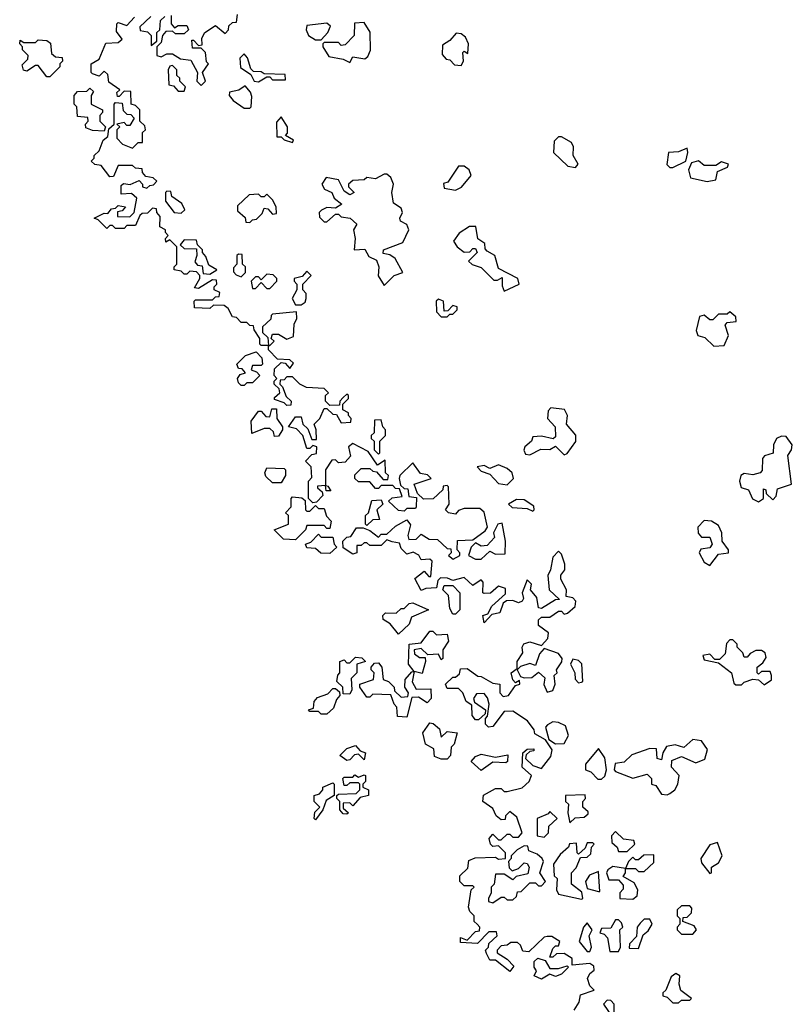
# Model space of a CAD drawing. Extents: x 2029662 to 2246637, y 225654 to 401419.
# Tile 283 of 349: x 2189800 to 2192503, y 289305 to 292750. Entities that reach past the tile are written whole.
import ezdxf

# ---------------------------------------------------------------- set-up
doc = ezdxf.new("R2010")
doc.units = 0

msp = doc.modelspace()

# ---------------------------------------------------------------- linework, layer by layer
at = {"layer": '0CON20XD'}
for points in [[(2191103.6, 290923.6), (2191085, 290930), (2191065, 290910), (2191025, 290910), (2191015, 290920), (2191005, 290920), (2190995, 290910), (2190980, 290910), (2190980, 290885), (2190965, 290880), (2190931.7, 290901.7), (2190930, 290925), (2190945, 290940), (2190958.3, 290941.7), (2190978.3, 290971.7), (2191001.7, 290971.7), (2191025, 290962.5), (2191055, 290940), (2191065, 290950), (2191085, 290950), (2191115, 290977.5), (2191155, 291000), (2191167, 290983), (2191157.5, 290945), (2191161.7, 290931.7), (2191187, 290933), (2191205, 290950), (2191233, 290933), (2191261.7, 290931.7), (2191295, 290900), (2191308.3, 290898.3), (2191310, 290885), (2191300, 290875), (2191317, 290863), (2191340, 290875), (2191340, 290885), (2191330, 290895), (2191331.7, 290928.3), (2191385, 290930), (2191428.8, 290961.2), (2191436.7, 290975), (2191425, 291027.5), (2191409.3, 291039.3), (2191355, 291040), (2191335, 291032.5), (2191325, 291020), (2191300, 291025), (2191290, 291035), (2191302.5, 291055), (2191300, 291115), (2191295, 291120), (2191281.7, 291118.3), (2191280, 291105), (2191247, 291073), (2191212.5, 291072.5), (2191191.7, 291091.7), (2191180, 291125), (2191240, 291145), (2191227, 291157), (2191201.7, 291161.7), (2191175, 291200), (2191130, 291155), (2191127.5, 291145), (2191131.7, 291121.7), (2191145, 291110), (2191158.3, 291108.3), (2191161.7, 291081.7), (2191188.3, 291078.3), (2191187.5, 291045), (2191185, 291040), (2191155, 291040), (2191145, 291030), (2191125, 291032.5), (2191090, 291065), (2191103, 291077), (2191138.3, 291081.7), (2191128.3, 291108.3), (2191115, 291110), (2191105, 291120), (2191065, 291120), (2191055, 291110), (2191045, 291110), (2191025, 291132.5), (2190985, 291132.5), (2190972.5, 291145), (2190973, 291157), (2190995, 291180), (2191025, 291180), (2191035, 291170), (2191048.3, 291168.3), (2191071.7, 291141.7), (2191088.3, 291141.7), (2191090, 291155), (2191080, 291165), (2191078.3, 291208.3), (2191051.7, 291191.7), (2191019.3, 291239.3), (2190965, 291267.5), (2190950, 291255), (2190957, 291223), (2190938.3, 291201.7), (2190915, 291200), (2190905, 291210), (2190891.7, 291208.3), (2190870, 291175), (2190870, 291120), (2190878.3, 291118.3), (2190888.3, 291101.7), (2190871.7, 291101.7), (2190870, 291120), (2190841.7, 291118.3), (2190841.7, 291111.7), (2190858.3, 291098.3), (2190860, 291085), (2190838.3, 291061.7), (2190825, 291060), (2190810, 291075), (2190810, 291135), (2190821.7, 291148.3), (2190820, 291185), (2190800, 291205), (2190821.7, 291228.3), (2190838.3, 291231.7), (2190840, 291255), (2190825, 291260), (2190815, 291250), (2190805, 291250), (2190790, 291295), (2190768.3, 291318.3), (2190740, 291325), (2190765, 291360), (2190785, 291360), (2190790, 291335), (2190808.3, 291318.3), (2190821.7, 291281.7), (2190838.3, 291281.7), (2190837.5, 291315), (2190830, 291335), (2190850, 291355), (2190865, 291390), (2190875, 291390), (2190895, 291370), (2190908.3, 291368.3), (2190925, 291340), (2190958.3, 291341.7), (2190960, 291355), (2190950, 291365), (2190950, 291375), (2190930, 291385), (2190930, 291405), (2190950, 291425), (2190950, 291435), (2190945, 291440), (2190931.7, 291428.3), (2190920, 291415), (2190918.3, 291401.7), (2190885, 291400), (2190870, 291415), (2190870, 291435), (2190880, 291445), (2190865, 291460), (2190803, 291463), (2190780, 291475), (2190755, 291500), (2190735, 291500), (2190725, 291490), (2190711.7, 291488.3), (2190710, 291475), (2190720, 291465), (2190731.7, 291431.7), (2190750, 291415), (2190748.3, 291401.7), (2190735, 291400), (2190725, 291410), (2190691.7, 291421.7), (2190691.7, 291428.3), (2190710, 291445), (2190708.3, 291458.3), (2190690, 291475), (2190690, 291485), (2190700, 291495), (2190690, 291505), (2190691.7, 291528.3), (2190715, 291550), (2190728.3, 291548.3), (2190745, 291530), (2190758.3, 291548.3), (2190745, 291560), (2190701.7, 291561.7), (2190670, 291595), (2190670, 291610), (2190645, 291610), (2190640, 291615), (2190640, 291635), (2190620, 291665), (2190618.3, 291678.3), (2190605, 291680), (2190595, 291690), (2190575, 291690), (2190558.3, 291708.3), (2190545, 291710), (2190529.3, 291739.3), (2190515, 291750), (2190478.3, 291751.7), (2190465, 291740), (2190411.7, 291741.7), (2190410, 291765), (2190415, 291770), (2190475, 291770), (2190485, 291780), (2190498.3, 291781.7), (2190500, 291795), (2190480, 291805), (2190480, 291815), (2190490, 291825), (2190488.3, 291838.3), (2190475, 291840), (2190425, 291810), (2190411.7, 291811.7), (2190430, 291845), (2190430, 291855), (2190418.3, 291868.3), (2190395, 291870), (2190385, 291860), (2190375, 291860), (2190365, 291870), (2190340, 291875), (2190340, 291885), (2190350, 291895), (2190350, 291955), (2190325, 291980), (2190311.7, 291971.7), (2190310, 291985), (2190320, 291995), (2190310, 292005), (2190310, 292015), (2190290, 292025), (2190291.7, 292061.7), (2190280, 292075), (2190278.3, 292088.3), (2190265, 292090), (2190247, 292073), (2190228.3, 292071.7), (2190220, 292065), (2190205, 292030), (2190175, 292030), (2190165, 292020), (2190135, 292020), (2190125, 292030), (2190115, 292030), (2190105, 292020), (2190075, 292050), (2190060, 292055), (2190095, 292072.5), (2190108.3, 292071.7), (2190121.7, 292088.3), (2190135, 292090), (2190145, 292100), (2190170, 292095), (2190158.3, 292081.7), (2190141.7, 292078.3), (2190141.7, 292061.7), (2190185, 292060), (2190200, 292075), (2190210, 292125), (2190191.7, 292141.7), (2190155, 292140), (2190155, 292170), (2190163.3, 292176.7), (2190187, 292173), (2190217.5, 292187.5), (2190230, 292175), (2190230, 292165), (2190245, 292160), (2190255, 292170), (2190268.3, 292171.7), (2190280, 292185), (2190267, 292197), (2190241.7, 292201.7), (2190230, 292215), (2190228.3, 292228.3), (2190205, 292230), (2190195, 292240), (2190145, 292240), (2190128.3, 292201.7), (2190115, 292200), (2190085, 292240), (2190063, 292243), (2190050, 292255), (2190060, 292265), (2190060, 292275), (2190078.3, 292291.7), (2190091.7, 292328.3), (2190108.3, 292341.7), (2190111.7, 292368.3), (2190130, 292385), (2190130, 292455), (2190135, 292460), (2190158.3, 292458.3), (2190161.7, 292431.7), (2190175, 292420), (2190188.3, 292418.3), (2190200, 292405), (2190185, 292380), (2190175, 292380), (2190165, 292390), (2190140, 292385), (2190150, 292375), (2190140, 292365), (2190140, 292335), (2190160, 292315), (2190195, 292300), (2190215, 292320), (2190230, 292320), (2190230, 292355), (2190240, 292365), (2190238.3, 292378.3), (2190220, 292395), (2190220, 292435), (2190205, 292450), (2190190, 292455), (2190188.3, 292498.3), (2190165, 292500), (2190148.3, 292481.7), (2190141.7, 292481.7), (2190140, 292495), (2190150, 292505), (2190111.7, 292531.7), (2190108.3, 292558.3), (2190095, 292570), (2190077.5, 292552.5), (2190055, 292560), (2190050, 292565), (2190050, 292595), (2190078.3, 292611.7), (2190101.7, 292668.3), (2190145, 292670), (2190158.3, 292681.7), (2190138.3, 292708.3), (2190140, 292735), (2190145, 292740), (2190175, 292730), (2190201.7, 292758.3)], [(2190258.3, 292761.7), (2190220, 292725), (2190221.7, 292711.7), (2190247, 292707), (2190260, 292695), (2190260, 292660), (2190280, 292675), (2190280, 292705), (2190290, 292715), (2190293, 292747), (2190308.3, 292761.7)], [(2190330, 292765), (2190330, 292735), (2190341.7, 292721.7), (2190355, 292730), (2190385, 292730), (2190390, 292715), (2190375, 292700), (2190345, 292700), (2190335, 292710), (2190311.7, 292708.3), (2190300, 292695), (2190295, 292670), (2190280, 292655), (2190280, 292625), (2190295, 292620), (2190315, 292630), (2190335, 292630), (2190363, 292613), (2190398.3, 292608.3), (2190422.5, 292565), (2190420, 292535), (2190435, 292520), (2190450, 292535), (2190440, 292565), (2190460, 292595), (2190453, 292603), (2190450, 292635), (2190435, 292650), (2190405, 292650), (2190401.7, 292678.3), (2190408.3, 292678.3), (2190425, 292660), (2190438.3, 292661.7), (2190437.5, 292685), (2190447.5, 292705), (2190485, 292730), (2190518.3, 292701.7), (2190530, 292715), (2190531.7, 292728.3), (2190545, 292740), (2190558.3, 292741.7), (2190561.7, 292768.3)], [(2190855, 292680), (2190877.5, 292705), (2190887.5, 292727.5), (2190875, 292737.5), (2190805, 292730), (2190802.5, 292715), (2190810, 292695), (2190835, 292680), (2190855, 292680)], [(2190955, 292600), (2190965, 292620), (2191007.5, 292612.5), (2191018.3, 292621.7), (2191027, 292643), (2191026.4, 292706.4), (2191005, 292740), (2190971.7, 292738.3), (2190970, 292695), (2190938.3, 292661.7), (2190925, 292660), (2190915, 292670), (2190865, 292670), (2190860, 292665), (2190860, 292655), (2190881.7, 292621.7), (2190931.7, 292611.7), (2190955, 292600)], [(2191345, 292590), (2191352.5, 292605), (2191350, 292635), (2191355, 292640), (2191368.3, 292631.7), (2191370, 292665), (2191359.3, 292689.3), (2191345, 292700), (2191327, 292703), (2191305, 292677.5), (2191279.3, 292660.7), (2191278.3, 292628.3), (2191291.7, 292611.7), (2191305, 292610), (2191321.7, 292591.7), (2191345, 292590)], [(2189905, 292550), (2189895, 292550), (2189865, 292590), (2189855, 292590), (2189825, 292570), (2189813.6, 292573.6), (2189808.3, 292591.7), (2189828.3, 292611.7), (2189830, 292625), (2189810, 292645), (2189810, 292655), (2189800, 292665), (2189801.7, 292678.3), (2189815, 292670), (2189855, 292670), (2189865, 292680), (2189895, 292677.5), (2189908.3, 292668.3), (2189911.7, 292631.7), (2189925, 292620), (2189948.3, 292618.3), (2189950, 292605), (2189940, 292595), (2189940, 292585), (2189905, 292550)], [(2190635, 292532.5), (2190665, 292550), (2190675, 292550), (2190685, 292540), (2190730, 292540), (2190728.3, 292558.3), (2190655, 292560), (2190645, 292567.5), (2190618.3, 292568.3), (2190608.3, 292578.3), (2190597, 292617), (2190585, 292630), (2190570, 292615), (2190573, 292583), (2190608.3, 292558.3), (2190620, 292535), (2190635, 292532.5)], [(2190375, 292500), (2190380, 292515), (2190360, 292535), (2190360, 292545), (2190350, 292555), (2190350, 292575), (2190335, 292590), (2190325, 292587.5), (2190320, 292575), (2190321.7, 292521.7), (2190338.3, 292518.3), (2190355, 292500), (2190375, 292500)], [(2190605, 292440), (2190610, 292445), (2190611.7, 292481.7), (2190607, 292497), (2190588.3, 292518.3), (2190567, 292503), (2190533.6, 292496.4), (2190533.3, 292485), (2190547, 292467), (2190585, 292440), (2190605, 292440)], [(2190095, 292360), (2190055, 292362.5), (2190031.7, 292371.7), (2190030, 292385), (2190040, 292395), (2190038.3, 292408.3), (2190001.7, 292411.7), (2190000, 292445), (2189990, 292455), (2189990, 292485), (2190001.7, 292498.3), (2190035, 292500), (2190045, 292510), (2190058.3, 292498.3), (2190050, 292485), (2190050, 292455), (2190090, 292435), (2190090, 292425), (2190080, 292415), (2190080, 292395), (2190100, 292375), (2190095, 292360)], [(2190755, 292320), (2190758.3, 292328.3), (2190730, 292345), (2190737.5, 292352.5), (2190737.5, 292375), (2190715, 292410), (2190698.3, 292391.7), (2190700, 292340), (2190715, 292340), (2190725, 292330), (2190755, 292320)], [(2191745, 292233.3), (2191753.3, 292245), (2191736.7, 292275), (2191737.5, 292305), (2191730, 292320), (2191695, 292340), (2191685, 292340), (2191670, 292325), (2191667.5, 292285), (2191717.7, 292237.7), (2191745, 292233.3)], [(2192075, 292232.5), (2192085, 292233.3), (2192130, 292255), (2192137.5, 292285), (2192135, 292300), (2192105, 292287.5), (2192070, 292285), (2192063.6, 292243.6), (2192075, 292232.5)], [(2192205, 292183.3), (2192235, 292190), (2192241.7, 292218.3), (2192276.2, 292233.8), (2192280, 292245), (2192255, 292252.5), (2192235, 292240), (2192195, 292240), (2192175, 292256.7), (2192150.7, 292249.3), (2192140, 292225), (2192147, 292197), (2192205, 292183.3)], [(2191075, 291820), (2191110, 291855), (2191140, 291865), (2191113.9, 291913.9), (2191095, 291927.5), (2191071.7, 291931.7), (2191072.5, 291945), (2191140, 291970), (2191161.2, 292015), (2191153.9, 292033.9), (2191132.5, 292045), (2191130, 292055), (2191138.8, 292075), (2191135, 292090), (2191108.3, 292108.3), (2191102.5, 292145), (2191107.5, 292175), (2191098.3, 292198.3), (2191085, 292210), (2191075, 292210), (2191045, 292193.3), (2191015, 292197.5), (2191005, 292190), (2190965, 292187.5), (2190950, 292175), (2190950, 292165), (2190970, 292145), (2190955, 292137.5), (2190935, 292150), (2190915, 292190), (2190871.7, 292198.3), (2190857.5, 292175), (2190866.7, 292156.7), (2190892.5, 292145), (2190900, 292125), (2190927.5, 292105), (2190905, 292090), (2190875, 292092.5), (2190856.4, 292083.6), (2190847.5, 292075), (2190849.3, 292059.3), (2190865, 292042.5), (2190875, 292042.5), (2190905, 292070), (2190915, 292070), (2190925, 292060), (2190956.1, 292056.1), (2190980, 292035), (2190967.5, 292015), (2190973.3, 291985), (2190970, 291945), (2191007, 291947), (2191021.7, 291921.7), (2191048.3, 291908.3), (2191056.7, 291885), (2191053.6, 291853.6), (2191075, 291820)], [(2191325, 292153.3), (2191346, 292164), (2191380, 292205), (2191372.5, 292225), (2191355, 292237.5), (2191335, 292237.5), (2191298.3, 292181.7), (2191283, 292177), (2191285, 292160), (2191325, 292153.3)], [(2190365, 292072.5), (2190377.5, 292085), (2190367, 292107), (2190331.7, 292131.7), (2190328.3, 292148.3), (2190315, 292150), (2190310, 292145), (2190310, 292115), (2190340, 292075), (2190365, 292072.5)], [(2190605, 292040), (2190615, 292050), (2190628.3, 292051.7), (2190648.3, 292071.7), (2190655, 292090), (2190668.3, 292088.3), (2190685, 292070), (2190698.3, 292071.7), (2190697.5, 292095), (2190685, 292120), (2190665, 292140), (2190655, 292130), (2190645, 292130), (2190635, 292140), (2190603, 292137), (2190561.7, 292098.3), (2190561.7, 292081.7), (2190588.3, 292058.3), (2190591.7, 292041.7), (2190605, 292040)], [(2191495, 291800), (2191547.5, 291825), (2191542.5, 291845), (2191475, 291880), (2191462.5, 291925), (2191435, 291940), (2191428.3, 291948.3), (2191427.5, 291967.5), (2191403.3, 291983.3), (2191396.4, 292026.4), (2191373.8, 292026.2), (2191337, 292003), (2191317.5, 291975), (2191330, 291955), (2191355, 291936.7), (2191375, 291937.5), (2191385, 291950), (2191395, 291950), (2191400, 291935), (2191370, 291905), (2191383.3, 291893.3), (2191415, 291882.5), (2191458.3, 291838.3), (2191471.7, 291838.3), (2191488.3, 291848.3), (2191488.3, 291818.3), (2191495, 291800)], [(2190465, 291860), (2190490, 291875), (2190461.7, 291891.7), (2190451.7, 291921.7), (2190440, 291935), (2190440, 291945), (2190421.7, 291961.7), (2190418.3, 291978.3), (2190375, 291980), (2190361.7, 291961.7), (2190375, 291950), (2190418.3, 291948.3), (2190420, 291925), (2190412.5, 291902.5), (2190421.7, 291891.7), (2190438.3, 291888.3), (2190441.7, 291861.7), (2190465, 291860)], [(2190575, 291850), (2190590, 291865), (2190590, 291885), (2190580, 291895), (2190578.3, 291928.3), (2190565, 291930), (2190560, 291925), (2190560, 291895), (2190548.3, 291881.7), (2190548.3, 291868.3), (2190557, 291857), (2190575, 291850)], [(2190785, 291752.5), (2190798.3, 291761.7), (2190802.5, 291775), (2190801.7, 291791.7), (2190790, 291805), (2190790, 291825), (2190820, 291855), (2190805, 291870), (2190788.3, 291851.7), (2190760, 291845), (2190760, 291835), (2190770, 291825), (2190770, 291805), (2190753.3, 291775), (2190765, 291752.5), (2190785, 291752.5)], [(2190675, 291810), (2190700, 291835), (2190700, 291845), (2190687, 291857), (2190665, 291860), (2190645, 291840), (2190635, 291850), (2190625, 291850), (2190610, 291835), (2190615, 291810), (2190625, 291810), (2190645, 291830), (2190665, 291810), (2190675, 291810)], [(2191295, 291710), (2191305, 291720), (2191315, 291720), (2191330, 291735), (2191330, 291745), (2191315, 291750), (2191298.3, 291731.7), (2191285, 291730), (2191282.5, 291765), (2191265, 291772.5), (2191257.5, 291765), (2191258.3, 291728.3), (2191275, 291710), (2191295, 291710)], [(2190675, 291610), (2190690, 291625), (2190680, 291635), (2190685, 291650), (2190705, 291650), (2190735, 291632.5), (2190758.3, 291641.7), (2190760, 291685), (2190770, 291705), (2190768.3, 291728.3), (2190685, 291720), (2190680, 291715), (2190678.3, 291701.7), (2190650, 291675), (2190650, 291655), (2190668.3, 291638.3), (2190670, 291610), (2190675, 291610)], [(2192228.3, 291608.3), (2192265, 291610), (2192280, 291645), (2192268.3, 291681.7), (2192275, 291690), (2192306.4, 291693.6), (2192305, 291710), (2192285, 291727.5), (2192275, 291720), (2192245, 291720), (2192225, 291700), (2192215, 291700), (2192195, 291716.2), (2192178.3, 291711.7), (2192167, 291663), (2192172.5, 291645), (2192197.5, 291637.5), (2192228.3, 291608.3)], [(2190585, 291470), (2190575, 291470), (2190565, 291480), (2190562.5, 291495), (2190571.7, 291508.3), (2190590, 291515), (2190578.3, 291528.3), (2190565, 291530), (2190560, 291545), (2190590, 291575), (2190627.5, 291587.5), (2190647, 291567), (2190650, 291545), (2190645, 291540), (2190615, 291540), (2190610, 291525), (2190628.3, 291518.3), (2190640, 291505), (2190615, 291480), (2190595, 291480), (2190585, 291470)], [(2190691.7, 291291.7), (2190688.3, 291308.3), (2190675, 291320), (2190655, 291320), (2190611.7, 291301.7), (2190610, 291345), (2190635, 291380), (2190645, 291380), (2190661.7, 291361.7), (2190675, 291360), (2190681.7, 291388.3), (2190698.3, 291388.3), (2190700, 291355), (2190720, 291325), (2190720, 291315), (2190705, 291292.5), (2190691.7, 291291.7)], [(2191705, 291227.5), (2191715, 291232.5), (2191746, 291274), (2191746, 291296), (2191712.5, 291335), (2191716.7, 291365), (2191706.4, 291386.4), (2191658.3, 291391.7), (2191648.3, 291381.7), (2191646.7, 291355), (2191673.3, 291325), (2191675, 291290), (2191666.7, 291283.3), (2191625, 291292.5), (2191595, 291290), (2191590, 291275), (2191567.5, 291255), (2191563.3, 291243.3), (2191570, 291230), (2191585, 291227.5), (2191623, 291247), (2191655, 291246.7), (2191675, 291257.5), (2191705, 291227.5)], [(2191055, 291230), (2191060, 291235), (2191060, 291275), (2191080, 291295), (2191080, 291315), (2191070, 291325), (2191065, 291350), (2191041.7, 291348.3), (2191040, 291305), (2191030, 291295), (2191030, 291285), (2191040, 291275), (2191040, 291245), (2191055, 291230)], [(2192385, 291062.5), (2192402.5, 291075), (2192401.7, 291108.3), (2192410, 291105), (2192411.7, 291091.7), (2192435, 291070), (2192447, 291083), (2192451.7, 291108.3), (2192500, 291125), (2192487.5, 291225), (2192500, 291245), (2192503, 291263), (2192481.7, 291291.7), (2192465, 291292.5), (2192447.5, 291285), (2192437, 291263), (2192436.1, 291233.9), (2192406, 291224), (2192398.8, 291215), (2192397.5, 291172.5), (2192390, 291165), (2192365, 291157.5), (2192335, 291162.5), (2192323.3, 291155), (2192318.8, 291135), (2192323.8, 291113.8), (2192350, 291105), (2192363.6, 291073.6), (2192385, 291062.5)], [(2190715, 291130), (2190685, 291130), (2190661.7, 291151.7), (2190657.5, 291165), (2190665, 291182.5), (2190725, 291180), (2190730, 291175), (2190730, 291155), (2190715, 291130)], [(2191505, 291122.5), (2191527.5, 291145), (2191522.5, 291165), (2191505, 291180), (2191475, 291192.5), (2191445, 291180), (2191425, 291190), (2191400, 291185), (2191415, 291170), (2191445, 291160), (2191475, 291127.5), (2191505, 291122.5)], [(2190765, 290930), (2190723, 290933), (2190690, 290965), (2190740, 290985), (2190740, 291015), (2190730, 291025), (2190750, 291045), (2190750, 291075), (2190755, 291080), (2190787.5, 291077.5), (2190798.3, 291068.3), (2190800, 291035), (2190805, 291030), (2190815, 291030), (2190835, 291050), (2190845, 291040), (2190865, 291040), (2190873, 291013), (2190890, 290995), (2190885, 290970), (2190875, 290970), (2190865, 290980), (2190805, 290980), (2190800, 290965), (2190765, 290930)], [(2191015, 290980), (2191010, 290985), (2191010, 291015), (2191020, 291025), (2191031.7, 291068.3), (2191065, 291070), (2191070, 291055), (2191050, 291035), (2191058.3, 291001.7), (2191035, 291000), (2191015, 290980)], [(2191595, 291030), (2191600, 291035), (2191598.3, 291048.3), (2191565, 291070), (2191538.3, 291071.7), (2191510, 291055), (2191523, 291043), (2191575, 291040), (2191595, 291030)], [(2191415, 290862.5), (2191445, 290890), (2191465, 290880), (2191498.3, 290881.7), (2191500, 290925), (2191488.3, 290988.3), (2191472.5, 290985), (2191457.5, 290955), (2191461.7, 290938.3), (2191435, 290910), (2191415, 290907.5), (2191395, 290920), (2191380, 290905), (2191370, 290875), (2191395, 290862.5), (2191415, 290862.5)], [(2192215, 290840), (2192245, 290880), (2192280, 290885), (2192280, 290895), (2192257.5, 290925), (2192256.7, 290955), (2192245, 290980), (2192220, 290995), (2192195, 290997.5), (2192172.5, 290975), (2192173.6, 290953.6), (2192185, 290940), (2192215, 290940), (2192222.5, 290915), (2192215, 290902.5), (2192183, 290897), (2192177.5, 290885), (2192195, 290852.5), (2192215, 290840)], [(2190885, 290882.5), (2190853, 290883), (2190835, 290900), (2190805, 290902.5), (2190800, 290915), (2190818.3, 290921.7), (2190845, 290950), (2190855, 290940), (2190895, 290940), (2190900, 290915), (2190910, 290905), (2190885, 290882.5)], [(2191740, 289285), (2191757, 289313), (2191761.7, 289338.3), (2191810, 289355), (2191795, 289370), (2191786.7, 289395), (2191795, 289412.5), (2191810, 289425), (2191808.3, 289438.3), (2191795, 289447.5), (2191732.5, 289442.5), (2191732.5, 289465), (2191705, 289483.3), (2191678.3, 289481.7), (2191665, 289470), (2191655, 289470), (2191665, 289500), (2191675, 289510), (2191685, 289510), (2191690, 289525), (2191661.7, 289541.7), (2191645, 289542.5), (2191635, 289540), (2191581.7, 289488.3), (2191560.7, 289490.7), (2191552.5, 289512.5), (2191541.7, 289521.7), (2191518.3, 289521.7), (2191505, 289512.5), (2191485, 289510), (2191470, 289495), (2191470, 289485), (2191505, 289462.5), (2191528.3, 289438.3), (2191515, 289420), (2191465, 289460), (2191445, 289460), (2191433, 289483), (2191430, 289495), (2191440, 289505), (2191441.7, 289518.3), (2191470, 289545), (2191468.3, 289558.3), (2191441.7, 289558.3), (2191401.7, 289518.3), (2191341.7, 289521.7), (2191341.7, 289538.3), (2191365, 289530), (2191395, 289560), (2191408.3, 289561.7), (2191410, 289575), (2191400, 289585), (2191390, 289595), (2191390, 289615), (2191375, 289630), (2191370, 289645), (2191380, 289705), (2191390, 289715), (2191385, 289720), (2191355, 289720), (2191340, 289735), (2191340, 289755), (2191368.3, 289781.7), (2191371.7, 289808.3), (2191393, 289817), (2191465, 289820), (2191475, 289812.5), (2191500, 289815), (2191500, 289835), (2191475, 289860), (2191455, 289857.5), (2191447.5, 289865), (2191442.5, 289885), (2191455, 289900), (2191475, 289880), (2191485, 289880), (2191505, 289900), (2191515, 289900), (2191525, 289890), (2191545, 289890), (2191557.5, 289905), (2191539.3, 289959.3), (2191515, 289980), (2191500, 289965), (2191498.3, 289951.7), (2191485, 289950), (2191467.5, 289965), (2191455, 289990), (2191420, 290015), (2191423, 290037), (2191465, 290060), (2191485, 290060), (2191495, 290050), (2191505, 290050), (2191558, 290062), (2191582.5, 290085), (2191590, 290105), (2191557.5, 290135), (2191560, 290185), (2191575, 290197.5), (2191598.3, 290198.3), (2191598.3, 290191.7), (2191585, 290190), (2191571.7, 290178.3), (2191570, 290165), (2191595, 290140), (2191625, 290130), (2191658.3, 290171.7), (2191662.5, 290195), (2191640, 290230), (2191601.7, 290251.7), (2191600, 290265), (2191576.7, 290296.7), (2191525, 290331.2), (2191495, 290330), (2191455, 290277.5), (2191440, 290275), (2191430, 290285), (2191430, 290305), (2191437, 290313), (2191442.5, 290355), (2191437, 290377), (2191425, 290392.5), (2191398.3, 290391.7), (2191387.5, 290375), (2191391.7, 290361.7), (2191430, 290335), (2191428.3, 290321.7), (2191405, 290300), (2191395, 290300), (2191382.5, 290315), (2191381.7, 290351.7), (2191362.5, 290365), (2191350, 290395), (2191335, 290410), (2191295, 290410), (2191290, 290425), (2191315, 290450), (2191325, 290450), (2191338.3, 290461.7), (2191341.7, 290478.3), (2191365, 290480), (2191403, 290453), (2191415, 290452.5), (2191455, 290428.8), (2191480, 290425), (2191480, 290395), (2191491.7, 290381.7), (2191510, 290385), (2191535, 290420), (2191550, 290425), (2191548.3, 290438.3), (2191535, 290430), (2191525, 290440), (2191520, 290465), (2191540, 290480), (2191540, 290505), (2191560, 290535), (2191557.5, 290555), (2191563.6, 290566.4), (2191585, 290573.3), (2191625, 290560), (2191647.5, 290585), (2191650, 290605), (2191615, 290630), (2191615, 290650), (2191625, 290660), (2191655, 290660), (2191685, 290680), (2191695, 290680), (2191705, 290670), (2191717, 290673), (2191743.6, 290696.4), (2191745.8, 290715.8), (2191735, 290726.7), (2191711.7, 290731.7), (2191712.5, 290755), (2191693, 290793), (2191693, 290807), (2191707.5, 290825), (2191707.5, 290845), (2191695, 290880), (2191685, 290890), (2191665, 290870), (2191657.5, 290825), (2191647.5, 290805), (2191652.5, 290755), (2191688.3, 290721.7), (2191675, 290720), (2191625, 290690), (2191615, 290692.5), (2191608.8, 290728.8), (2191587.5, 290755), (2191590, 290775), (2191575, 290790), (2191557.5, 290745), (2191562.5, 290725), (2191557.5, 290715), (2191545, 290710), (2191525, 290717.5), (2191503, 290717), (2191491.7, 290708.3), (2191480, 290675), (2191451.7, 290668.3), (2191425, 290640), (2191420, 290665), (2191438.3, 290671.7), (2191451.7, 290698.3), (2191499.3, 290740.7), (2191499.3, 290759.3), (2191475, 290767.5), (2191446.7, 290743.3), (2191425, 290742.5), (2191420, 290745), (2191421.7, 290781.7), (2191415, 290790), (2191385, 290770), (2191355, 290798.8), (2191315, 290787.5), (2191296.4, 290796.4), (2191272.5, 290797.5), (2191262.5, 290787.5), (2191258.3, 290761.7), (2191220.7, 290759.3), (2191205, 290752.5), (2191182.5, 290795), (2191215, 290820), (2191231.7, 290801.7), (2191238.3, 290801.7), (2191242.5, 290855), (2191235, 290862.5), (2191205, 290860), (2191196.4, 290876.4), (2191177, 290887), (2191155, 290880), (2191135, 290900), (2191128.3, 290918.3), (2191103.6, 290923.6)], [(2191325, 290670), (2191315, 290670), (2191305, 290690), (2191300, 290735), (2191280, 290755), (2191285, 290770), (2191315, 290770), (2191340, 290745), (2191340, 290685), (2191325, 290670)], [(2191125, 290600), (2191096.4, 290636.4), (2191071.7, 290651.7), (2191070, 290665), (2191080, 290675), (2191117, 290673), (2191135, 290690), (2191145, 290690), (2191163, 290707), (2191175, 290710), (2191230, 290685), (2191170.7, 290659.3), (2191162.5, 290635), (2191125, 290600)], [(2191155, 290310), (2191121.7, 290311.7), (2191120, 290345), (2191110, 290355), (2191098.3, 290388.3), (2191035, 290390), (2191025, 290380), (2191015, 290380), (2190990, 290415), (2190990, 290425), (2191038.3, 290441.7), (2191040, 290465), (2191030, 290475), (2191030, 290485), (2191041.7, 290498.3), (2191055, 290500), (2191066.7, 290485), (2191071.7, 290441.7), (2191090, 290435), (2191110, 290415), (2191111.7, 290401.7), (2191135, 290380), (2191158.3, 290381.7), (2191160, 290395), (2191147.5, 290415), (2191148.3, 290441.7), (2191171.7, 290468.3), (2191180, 290470), (2191160, 290495), (2191162.5, 290565), (2191205, 290570), (2191235, 290610), (2191245, 290610), (2191258.3, 290598.3), (2191295, 290600), (2191300, 290575), (2191280, 290545), (2191280, 290515), (2191275, 290510), (2191265, 290530), (2191228.3, 290528.3), (2191205, 290550), (2191180, 290545), (2191181.7, 290531.7), (2191198.3, 290518.3), (2191218.3, 290518.3), (2191220, 290505), (2191207.5, 290462.5), (2191180, 290470), (2191173, 290433), (2191187.5, 290407.5), (2191238.3, 290408.3), (2191240, 290375), (2191225, 290360), (2191195, 290380), (2191171.7, 290378.3), (2191155, 290310)], [(2192405, 290422.5), (2192430, 290440), (2192430, 290455), (2192425, 290470), (2192395, 290470), (2192385, 290460), (2192380, 290465), (2192380, 290485), (2192400, 290500), (2192411.7, 290518.3), (2192407.5, 290535), (2192395, 290542.5), (2192375, 290542.5), (2192355, 290532.5), (2192345, 290520), (2192335, 290520), (2192330, 290535), (2192310, 290555), (2192310, 290565), (2192295, 290580), (2192285, 290580), (2192273, 290567), (2192268.3, 290531.7), (2192248.3, 290511.7), (2192231.7, 290511.7), (2192215, 290530), (2192190, 290525), (2192195, 290510), (2192245, 290500), (2192290, 290465), (2192298.3, 290428.3), (2192305, 290422.5), (2192325, 290422.5), (2192335, 290432.5), (2192365, 290442.5), (2192385, 290440), (2192405, 290422.5)], [(2190955, 290390), (2190931.7, 290391.7), (2190930, 290415), (2190910, 290435), (2190913, 290457), (2190920, 290465), (2190920, 290505), (2190935, 290510), (2190945, 290500), (2190955, 290500), (2190975, 290520), (2190997, 290517), (2191010, 290505), (2190980, 290495), (2190980, 290465), (2190960, 290445), (2190962.5, 290405), (2190955, 290390)], [(2191645, 290397.5), (2191665, 290402.5), (2191673.8, 290425), (2191670, 290455), (2191680, 290465), (2191677.5, 290475), (2191697, 290503), (2191697.5, 290515), (2191685, 290532.5), (2191635, 290550), (2191618.3, 290531.7), (2191605, 290490), (2191585, 290497.5), (2191552.5, 290487.5), (2191540, 290475), (2191551.7, 290451.7), (2191565, 290447.5), (2191591.7, 290448.3), (2191615, 290467.5), (2191636.7, 290446.7), (2191633.9, 290423.9), (2191645, 290397.5)], [(2191755, 290430), (2191765, 290432.5), (2191770, 290435), (2191766.2, 290496.2), (2191755, 290507.5), (2191735, 290512.5), (2191726.7, 290495), (2191742.5, 290465), (2191743, 290443), (2191755, 290430)], [(2190875, 290320), (2190855, 290320), (2190845, 290330), (2190815, 290330), (2190810, 290335), (2190828.3, 290341.7), (2190830, 290365), (2190841.7, 290378.3), (2190878.3, 290391.7), (2190895, 290410), (2190905, 290410), (2190918.3, 290398.3), (2190920, 290385), (2190908.3, 290371.7), (2190898.3, 290341.7), (2190875, 290320)], [(2191295, 290162.5), (2191275, 290162.5), (2191251.7, 290171.7), (2191248.3, 290198.3), (2191220, 290215), (2191210, 290255), (2191235, 290290), (2191247, 290287), (2191268.3, 290268.3), (2191275, 290240), (2191295, 290260), (2191330, 290255), (2191320, 290215), (2191310, 290205), (2191307.5, 290175), (2191295, 290162.5)], [(2191675, 290216.7), (2191705, 290217.5), (2191720, 290245), (2191709.3, 290279.3), (2191685, 290291.2), (2191665, 290293.3), (2191647, 290283), (2191640, 290275), (2191651.7, 290231.7), (2191675, 290216.7)], [(2190945, 290157.5), (2190920, 290175), (2190945, 290200), (2190975, 290210), (2190991.7, 290191.7), (2191010, 290185), (2191005, 290160), (2190985, 290180), (2190971.7, 290178.3), (2190955, 290160), (2190945, 290157.5)], [(2192065, 290037.5), (2192075, 290042.5), (2192092.5, 290055), (2192102.5, 290075), (2192106.7, 290105), (2192080, 290135), (2192081.7, 290158.3), (2192115, 290172.5), (2192165, 290150), (2192197.3, 290162.7), (2192206.4, 290196.4), (2192185, 290226.7), (2192155, 290231.2), (2192123, 290203), (2192093, 290213), (2192063, 290207), (2192050, 290185), (2192045, 290160), (2192030, 290165), (2192028.3, 290198.3), (2192005, 290200), (2191941.7, 290178.3), (2191915, 290152.5), (2191883, 290147), (2191880, 290125), (2191885, 290120), (2191945, 290096.7), (2191995, 290110), (2192010, 290095), (2192010, 290075), (2192025, 290070), (2192045, 290040), (2192065, 290037.5)], [(2191415, 290122.5), (2191380, 290155), (2191395, 290172.5), (2191415, 290180), (2191465, 290170), (2191508.3, 290178.3), (2191506.7, 290155), (2191500.7, 290149.3), (2191455, 290152.5), (2191415, 290122.5)], [(2191835, 290092.5), (2191847, 290103), (2191852.5, 290125), (2191847, 290167), (2191825, 290200), (2191780, 290145), (2191780, 290125), (2191798.3, 290118.3), (2191823, 290093), (2191835, 290092.5)], [(2190945, 289970), (2190931.7, 289971.7), (2190920, 289985), (2190920, 290015), (2190910, 290025), (2190910, 290035), (2190915, 290040), (2190977.5, 290042.5), (2190990, 290055), (2190990, 290075), (2190985, 290080), (2190955, 290080), (2190945, 290070), (2190935, 290070), (2190930, 290095), (2190935, 290100), (2190965, 290100), (2190972.5, 290107.5), (2190985, 290100), (2191005, 290107.5), (2191010, 290105), (2191010, 290085), (2191000, 290075), (2191000, 290065), (2191020, 290055), (2191020, 290035), (2190991.7, 290028.3), (2190965, 290000), (2190955, 290010), (2190931.7, 290008.3), (2190931.7, 289991.7), (2190950, 289975), (2190945, 289970)], [(2190835, 289950), (2190830, 289955), (2190833, 289977), (2190850, 289995), (2190830, 290015), (2190830, 290035), (2190848.3, 290041.7), (2190860, 290055), (2190860, 290065), (2190895, 290080), (2190900, 290075), (2190900, 290035), (2190871.7, 290018.3), (2190860, 289985), (2190835, 289950)], [(2191725, 289940), (2191743, 289957), (2191775, 289960), (2191788.3, 289971.7), (2191788.3, 289978.3), (2191770, 289995), (2191770, 290015), (2191780, 290025), (2191778.3, 290038.3), (2191710, 290035), (2191710, 290015), (2191720, 290005), (2191717.5, 289975), (2191725, 289940)], [(2191635, 289890), (2191650, 289905), (2191651.7, 289928.3), (2191680, 289955), (2191655, 289980), (2191648.3, 289971.7), (2191610, 289955), (2191610, 289895), (2191635, 289890)], [(2191925, 289840), (2191952.5, 289865), (2191948.3, 289878.3), (2191913, 289883), (2191885, 289910), (2191870, 289895), (2191871.7, 289871.7), (2191890, 289855), (2191895, 289840), (2191925, 289840)], [(2191765, 289672.5), (2191770, 289675), (2191767, 289697), (2191730, 289725), (2191730, 289765), (2191747, 289783), (2191761.7, 289818.3), (2191785, 289820), (2191798.3, 289831.7), (2191800, 289855), (2191810, 289865), (2191805, 289870), (2191785, 289870), (2191778.3, 289851.7), (2191755, 289830), (2191750, 289835), (2191748.3, 289868.3), (2191723.3, 289866.7), (2191720, 289855), (2191690.7, 289829.3), (2191667.5, 289795), (2191670, 289755), (2191680, 289745), (2191677.5, 289705), (2191685, 289690), (2191765, 289672.5)], [(2192215, 289762.5), (2192220, 289765), (2192220, 289785), (2192245, 289800), (2192257.5, 289825), (2192241.7, 289871.7), (2192215, 289863.3), (2192182.5, 289815), (2192185, 289800), (2192215, 289762.5)], [(2191455, 289660), (2191485, 289680), (2191495, 289680), (2191505, 289670), (2191525, 289670), (2191538.3, 289681.7), (2191541.7, 289698.3), (2191555, 289700), (2191585, 289730), (2191605, 289730), (2191615, 289720), (2191625, 289720), (2191640, 289735), (2191620, 289765), (2191632.5, 289805), (2191627.5, 289815), (2191610.7, 289830.7), (2191581.7, 289841.7), (2191578.3, 289858.3), (2191565, 289860), (2191540, 289845), (2191520, 289825), (2191520, 289815), (2191510, 289805), (2191513, 289783), (2191522.5, 289772.5), (2191545, 289780), (2191565, 289800), (2191575, 289797.5), (2191582.5, 289785), (2191578.3, 289761.7), (2191537.5, 289752.5), (2191525, 289740), (2191495, 289760), (2191465, 289760), (2191460, 289725), (2191450, 289715), (2191450, 289695), (2191440, 289675), (2191440, 289665), (2191455, 289660)], [(2191985, 289770), (2192018.3, 289801.7), (2192018.3, 289828.3), (2191983, 289827), (2191965, 289810), (2191955, 289810), (2191945, 289820), (2191930, 289805), (2191920, 289780), (2191955, 289780), (2191965, 289770), (2191985, 289770)], [(2191830, 289700), (2191825, 289770), (2191793.6, 289756.4), (2191780, 289735), (2191785, 289710), (2191825, 289700), (2191830, 289700)], [(2191945, 289672.5), (2191960, 289685), (2191962.5, 289705), (2191950, 289730), (2191911.7, 289751.7), (2191920, 289765), (2191920, 289780), (2191875, 289786.7), (2191857.5, 289775), (2191852.5, 289765), (2191860.7, 289740.7), (2191895, 289740), (2191911.7, 289721.7), (2191911.7, 289708.3), (2191900, 289695), (2191900, 289675), (2191945, 289672.5)], [(2192155, 289550), (2192167.5, 289565), (2192159.3, 289579.3), (2192120, 289595), (2192121.7, 289608.3), (2192135, 289610), (2192150, 289625), (2192151.7, 289641.7), (2192145, 289650), (2192115, 289650), (2192100, 289635), (2192100, 289615), (2192110, 289605), (2192110, 289585), (2192100, 289575), (2192100, 289565), (2192115, 289550), (2192155, 289550)], [(2191795, 289490), (2191800, 289505), (2191792.5, 289545), (2191802.5, 289565), (2191785, 289590), (2191772.5, 289575), (2191757.5, 289525), (2191785, 289490), (2191795, 289490)], [(2191895, 289490), (2191902.5, 289505), (2191900, 289565), (2191910, 289575), (2191905, 289590), (2191895, 289600), (2191885, 289600), (2191868.3, 289571.7), (2191835, 289570), (2191830, 289555), (2191845, 289550), (2191857, 289537), (2191865, 289490), (2191895, 289490)], [(2191965, 289500), (2191981.7, 289548.3), (2191998.3, 289561.7), (2192012.5, 289585), (2192005, 289602.5), (2191985, 289602.5), (2191970.7, 289589.3), (2191960, 289575), (2191958.3, 289541.7), (2191933, 289517), (2191931.7, 289501.7), (2191965, 289500)], [(2191625, 289392.5), (2191600, 289405), (2191607.5, 289422.5), (2191600, 289435), (2191600, 289455), (2191613, 289467), (2191638.3, 289458.3), (2191655, 289430), (2191685, 289430), (2191715, 289440), (2191720, 289435), (2191695, 289410), (2191675, 289402.5), (2191655, 289410), (2191625, 289392.5)], [(2192105, 289310), (2192115, 289320), (2192145, 289320), (2192150, 289325), (2192113, 289353), (2192106.7, 289375), (2192110, 289405), (2192095, 289412.5), (2192079.3, 289400.7), (2192060, 289355), (2192050, 289345), (2192050, 289335), (2192065, 289330), (2192085, 289310), (2192105, 289310)], [(2191880, 289265), (2191880, 289305), (2191868.3, 289318.3), (2191855, 289320), (2191842.5, 289305), (2191870, 289265)]]:
    msp.add_lwpolyline(points, dxfattribs=at)

doc.saveas('drawing.dxf')
